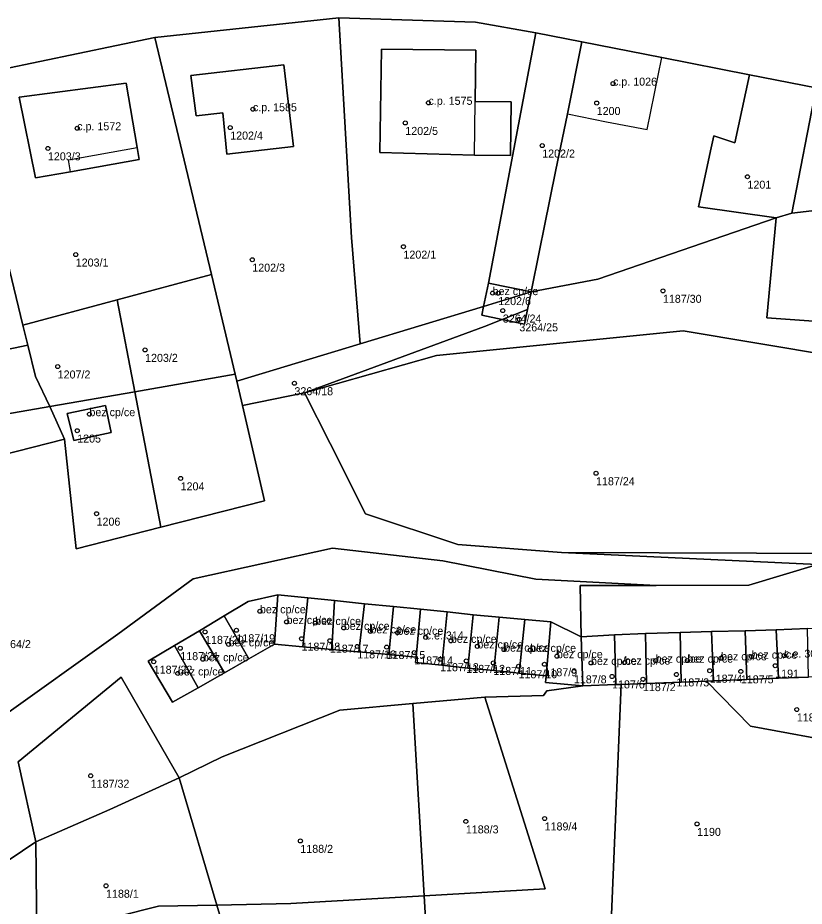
# Model space of a CAD drawing. Extents: x -878211 to -870363, y -1058464 to -1052522.
# Drawn here: x -875506.9 to -875408.6, y -1056330.6 to -1056219.6 of the extents above; entities that cross this region are included whole.
import ezdxf

# ---------------------------------------------------------------- set-up
doc = ezdxf.new("R2010")
doc.units = 0
for name, color, linetype in [('Vrstva 50', 7, 'Continuous'), ('Vrstva 51', 7, 'Continuous'), ('Vrstva 52', 7, 'Continuous')]:
    doc.layers.add(name, color=color, linetype=linetype)

msp = doc.modelspace()

# ---------------------------------------------------------------- linework, layer by layer
at = {"layer": 'Vrstva 50'}
for centre in [(-875432.53, -1056227.81994), (-875455.6, -1056230.21994), (-875434.57, -1056230.24994), (-875477.55, -1056231.01994), (-875458.5, -1056232.73994), (-875499.52, -1056233.39994), (-875480.39, -1056233.31994), (-875503.18, -1056235.91994), (-875441.38, -1056235.56994), (-875415.72, -1056239.45994), (-875458.73, -1056248.19994), (-875499.7, -1056249.18994), (-875477.63, -1056249.82994), (-875447.59, -1056253.99994), (-875446.88, -1056254.00994), (-875426.29, -1056253.71994), (-875446.31, -1056256.18994), (-875444.24, -1056257.28994), (-875491.03, -1056261.09994), (-875501.96, -1056263.17994), (-875472.36, -1056265.26994), (-875497.99, -1056269.12994), (-875499.52, -1056271.18994), (-875486.59, -1056277.15994), (-875434.65, -1056276.51994), (-875497.1, -1056281.56994), (-875476.67, -1056293.75994), (-875473.34, -1056295.09994), (-875469.76, -1056295.22994), (-875483.53, -1056296.33994), (-875479.61, -1056296.13994), (-875466.19, -1056295.83994), (-875462.86, -1056296.26994), (-875471.47, -1056297.18994), (-875467.93, -1056297.43994), (-875459.47, -1056296.44994), (-875455.95, -1056297.02994), (-875452.8, -1056297.45994), (-875486.63, -1056298.37994), (-875480.59, -1056297.89994), (-875464.51, -1056298.15994), (-875460.83, -1056298.23994), (-875449.49, -1056298.14994), (-875446.15, -1056298.54994), (-875457.37, -1056298.91994), (-875442.87, -1056298.59994), (-875439.54, -1056299.36994), (-875419.02, -1056299.63994), (-875415.21, -1056299.42994), (-875411.13, -1056299.29994), (-875489.95, -1056300.06994), (-875483.81, -1056299.75994), (-875454.15, -1056299.75994), (-875450.87, -1056299.96994), (-875447.49, -1056300.21994), (-875444.34, -1056300.63994), (-875441.1, -1056300.38994), (-875435.28, -1056300.21994), (-875431.09, -1056300.16994), (-875427.2, -1056299.92994), (-875423.23, -1056299.92994), (-875412.25, -1056300.55994), (-875486.94, -1056301.52994), (-875437.42, -1056301.27994), (-875432.65, -1056301.90994), (-875424.6, -1056301.65994), (-875420.44, -1056301.18994), (-875416.55, -1056301.27994), (-875428.79, -1056302.24994), (-875409.55, -1056306.03994), (-875497.83, -1056314.31994), (-875441.08, -1056319.65994), (-875450.93, -1056320.02994), (-875422.02, -1056320.33994), (-875471.62, -1056322.45994), (-875495.91, -1056328.06994)]:
    msp.add_circle(centre, 0.25, dxfattribs=at)
at = {"layer": 'Vrstva 51'}
for points in [[(-875611.38, -1056250.03), (-875591.34, -1056245.14), (-875577.58, -1056242.07), (-875562.16, -1056239.29), (-875547.53, -1056235.13), (-875540.74, -1056233.15), (-875537.65, -1056232.55), (-875513.82, -1056227.05), (-875489.8, -1056222.05), (-875466.82, -1056219.59), (-875449.74, -1056220.14), (-875442.2, -1056221.48), (-875436.42, -1056222.58), (-875426.44, -1056224.56), (-875415.46, -1056226.72), (-875407.14, -1056228.36)], [(-875509.54, -1056307.36), (-875494.44, -1056296.62), (-875485.04, -1056289.72), (-875467.61, -1056285.87), (-875453.79, -1056287.46), (-875442.19, -1056289.75), (-875427.13, -1056290.52), (-875415.57, -1056290.51), (-875406.97, -1056287.91), (-875438.96, -1056286.41), (-875451.95, -1056285.4), (-875463.46, -1056281.58), (-875467.91, -1056272.8), (-875471.12, -1056266.48), (-875478.86, -1056268.03), (-875476.11, -1056279.94), (-875489.08, -1056283.25), (-875499.63, -1056285.94), (-875501.1, -1056272.24), (-875519.13, -1056276.83)], [(-875521.41, -1056333.83), (-875504.67, -1056322.59), (-875506.9, -1056312.58), (-875494.01, -1056301.99), (-875486.78, -1056314.58), (-875481.41, -1056311.93), (-875466.7, -1056306.12), (-875457.54, -1056305.3), (-875448.56, -1056304.49), (-875441.2, -1056304.28), (-875440.8, -1056303.7), (-875436.29, -1056303.09), (-875440.98, -1056302.65), (-875440.9, -1056301.84), (-875444.28, -1056301.5), (-875447.42, -1056301.18), (-875450.69, -1056300.85), (-875453.95, -1056300.51), (-875457.21, -1056300.18), (-875457.15, -1056299.48), (-875460.57, -1056299.17), (-875464.31, -1056298.83), (-875467.67, -1056298.53), (-875471.31, -1056298.2), (-875474.86, -1056297.88), (-875478.04, -1056299.69), (-875481.1, -1056301.44), (-875484.41, -1056303.32), (-875487.59, -1056305.13), (-875490.64, -1056299.99), (-875487.35, -1056298.02), (-875484.23, -1056296.19), (-875481.15, -1056294.33), (-875478.16, -1056292.55), (-875474.42, -1056291.72), (-875470.69, -1056292.07), (-875467.34, -1056292.43), (-875463.59, -1056292.81), (-875459.97, -1056293.18), (-875456.58, -1056293.51), (-875453.27, -1056293.85), (-875450.02, -1056294.2), (-875446.78, -1056294.5), (-875443.54, -1056294.8), (-875440.3, -1056295.09), (-875436.52, -1056296.94), (-875436.64, -1056290.52), (-875427.13, -1056290.52), (-875442.19, -1056289.75), (-875453.79, -1056287.46), (-875467.61, -1056285.87), (-875485.04, -1056289.72), (-875494.44, -1056296.62), (-875509.54, -1056307.36)]]:
    msp.add_lwpolyline(points, dxfattribs=at)
for points in [[(-875466.82, -1056219.59), (-875489.8, -1056222.05), (-875482.73, -1056251.69), (-875479.76, -1056264.14), (-875479.56, -1056265.02), (-875464.13, -1056260.34), (-875465.22, -1056247.05)], [(-875449.74, -1056220.14), (-875466.82, -1056219.59), (-875465.22, -1056247.05), (-875464.13, -1056260.34), (-875448.71, -1056255.66), (-875448.11, -1056252.74), (-875442.2, -1056221.48)], [(-875442.78, -1056253.86), (-875441.71, -1056248.68), (-875441.1, -1056245.6), (-875439.71, -1056238.79), (-875438.21, -1056231.61), (-875436.42, -1056222.58), (-875442.2, -1056221.48), (-875448.11, -1056252.74)], [(-875506.3, -1056258), (-875494.52, -1056254.85), (-875482.73, -1056251.69), (-875489.8, -1056222.05), (-875513.82, -1056227.05)], [(-875436.42, -1056222.58), (-875438.21, -1056231.61), (-875439.71, -1056238.79), (-875441.1, -1056245.6), (-875441.71, -1056248.68), (-875442.78, -1056253.86), (-875434.41, -1056252.24), (-875412.13, -1056244.58), (-875421.83, -1056243.21), (-875420.25, -1056235.85), (-875419.92, -1056234.36), (-875417.28, -1056235.22), (-875415.46, -1056226.72), (-875426.44, -1056224.56)], [(-875445.25, -1056230.11), (-875449.78, -1056230.05), (-875449.69, -1056223.64), (-875461.48, -1056223.5), (-875461.69, -1056236.43), (-875449.85, -1056236.74), (-875445.34, -1056236.82)], [(-875445.25, -1056230.11), (-875445.34, -1056236.82), (-875449.85, -1056236.74), (-875461.69, -1056236.43), (-875461.48, -1056223.5), (-875449.69, -1056223.64), (-875449.78, -1056230.05)], [(-875481.33, -1056231.45), (-875480.82, -1056236.64), (-875472.49, -1056235.68), (-875473.68, -1056225.46), (-875485.3, -1056226.82), (-875484.66, -1056231.86)], [(-875481.33, -1056231.45), (-875484.66, -1056231.86), (-875485.3, -1056226.82), (-875473.68, -1056225.46), (-875472.49, -1056235.68), (-875480.82, -1056236.64)], [(-875506.3, -1056258), (-875513.82, -1056227.05), (-875537.65, -1056232.55), (-875533.04, -1056249.41), (-875532.94, -1056249.39), (-875536.29, -1056235.81), (-875526.24, -1056233.49), (-875525.61, -1056236.17), (-875523.04, -1056247.06), (-875532.75, -1056249.33), (-875531.19, -1056254.59), (-875531.52, -1056254.69), (-875528.65, -1056265.31), (-875505.68, -1056260.52)], [(-875415.46, -1056226.72), (-875417.28, -1056235.22), (-875419.92, -1056234.36), (-875420.25, -1056235.85), (-875421.83, -1056243.21), (-875412.13, -1056244.58), (-875410.18, -1056244), (-875407.14, -1056228.36)], [(-875500.36, -1056238.86), (-875491.76, -1056237.29), (-875492.01, -1056235.82), (-875493.38, -1056227.76), (-875506.77, -1056229.51), (-875504.74, -1056239.58)], [(-875500.36, -1056238.86), (-875504.74, -1056239.58), (-875506.77, -1056229.51), (-875493.38, -1056227.76), (-875492.01, -1056235.82), (-875491.76, -1056237.29)], [(-875392.29, -1056241.93), (-875390.52, -1056233.36), (-875390.16, -1056231.64), (-875407.14, -1056228.36), (-875410.18, -1056244)], [(-875381.72, -1056233.32), (-875383.35, -1056241.37), (-875383.81, -1056243.65), (-875386.56, -1056243.09), (-875392.29, -1056241.93), (-875410.18, -1056244), (-875412.13, -1056244.58), (-875413.29, -1056257.08), (-875402.24, -1056257.89), (-875401.83, -1056253.97), (-875395.92, -1056254.53), (-875396.34, -1056258.51), (-875381.73, -1056259.45), (-875373.92, -1056234.86)], [(-875471.12, -1056266.48), (-875454.6, -1056261.79), (-875423.74, -1056258.7), (-875395.61, -1056263.42), (-875385.95, -1056267.35), (-875386.1, -1056272.7), (-875381.73, -1056259.45), (-875396.34, -1056258.51), (-875402.24, -1056257.89), (-875413.29, -1056257.08), (-875412.13, -1056244.58), (-875434.41, -1056252.24), (-875442.78, -1056253.86), (-875443.23, -1056256.05), (-875443.61, -1056257.86), (-875446.37, -1056257.29), (-875448.58, -1056258.17)], [(-875492.32, -1056266.32), (-875479.76, -1056264.14), (-875482.73, -1056251.69), (-875494.52, -1056254.85)], [(-875442.78, -1056253.86), (-875448.11, -1056252.74), (-875448.71, -1056255.66)], [(-875443.23, -1056256.05), (-875442.78, -1056253.86), (-875448.71, -1056255.66), (-875448.94, -1056256.76), (-875446.37, -1056257.29)], [(-875526.64, -1056273.08), (-875520.69, -1056271.27), (-875502.95, -1056268.17), (-875504.74, -1056264.41), (-875505.68, -1056260.52), (-875528.65, -1056265.31), (-875531.52, -1056254.69), (-875534.6, -1056255.61), (-875532.63, -1056264.23), (-875529.8, -1056273.48)], [(-875505.68, -1056260.52), (-875504.74, -1056264.41), (-875502.95, -1056268.17), (-875492.32, -1056266.32), (-875494.52, -1056254.85), (-875506.3, -1056258)], [(-875478.86, -1056268.03), (-875471.12, -1056266.48), (-875448.58, -1056258.17), (-875446.37, -1056257.29), (-875448.94, -1056256.76), (-875448.71, -1056255.66), (-875464.13, -1056260.34), (-875479.56, -1056265.02)], [(-875446.37, -1056257.29), (-875443.61, -1056257.86), (-875443.23, -1056256.05)], [(-875395.61, -1056263.42), (-875423.74, -1056258.7), (-875454.6, -1056261.79), (-875471.12, -1056266.48), (-875467.91, -1056272.8), (-875463.46, -1056281.58), (-875451.95, -1056285.4), (-875438.96, -1056286.41), (-875402.38, -1056286.56), (-875390.47, -1056273.64), (-875392.98, -1056269.66)], [(-875492.32, -1056266.32), (-875489.08, -1056283.25), (-875476.11, -1056279.94), (-875478.86, -1056268.03), (-875479.56, -1056265.02), (-875479.76, -1056264.14)], [(-875502.95, -1056268.17), (-875501.1, -1056272.24), (-875499.63, -1056285.94), (-875489.08, -1056283.25), (-875492.32, -1056266.32)], [(-875519.39, -1056275.83), (-875522.49, -1056276.71), (-875522.73, -1056275.56), (-875524.7, -1056276.1), (-875525.38, -1056273.71), (-875526.36, -1056273.99), (-875526.64, -1056273.08), (-875529.8, -1056273.48), (-875537.28, -1056275.95), (-875535.63, -1056281.06), (-875535, -1056283.13), (-875526.21, -1056281.22), (-875525.41, -1056281.05), (-875525.43, -1056278.43), (-875519.13, -1056276.83), (-875501.1, -1056272.24), (-875502.95, -1056268.17), (-875520.69, -1056271.27), (-875519.6, -1056274.64)], [(-875495.27, -1056271.43), (-875499.95, -1056272.42), (-875500.78, -1056269.05), (-875495.98, -1056268.04)], [(-875495.27, -1056271.43), (-875495.98, -1056268.04), (-875500.78, -1056269.05), (-875499.95, -1056272.42)], [(-875438.96, -1056286.41), (-875406.97, -1056287.91), (-875394.57, -1056286.98), (-875391.02, -1056285.88), (-875386.1, -1056272.7), (-875402.38, -1056286.56)], [(-875404.17, -1056295.75), (-875400.44, -1056295.61), (-875396.44, -1056295.47), (-875396.26, -1056301.51), (-875391.02, -1056285.88), (-875394.57, -1056286.98), (-875406.97, -1056287.91), (-875415.57, -1056290.51), (-875427.13, -1056290.52), (-875436.64, -1056290.52), (-875436.52, -1056296.94), (-875432.35, -1056296.72), (-875428.45, -1056296.53), (-875424.13, -1056296.4), (-875420.2, -1056296.3), (-875416.02, -1056296.19), (-875412.12, -1056296.06), (-875408.21, -1056295.93)], [(-875478.04, -1056299.69), (-875474.86, -1056297.88), (-875474.42, -1056291.72), (-875478.16, -1056292.55), (-875481.15, -1056294.33)], [(-875474.86, -1056297.88), (-875471.31, -1056298.2), (-875470.69, -1056292.07), (-875474.42, -1056291.72)], [(-875470.69, -1056292.07), (-875471.31, -1056298.2), (-875467.67, -1056298.53), (-875467.34, -1056292.43)], [(-875467.34, -1056292.43), (-875467.67, -1056298.53), (-875464.31, -1056298.83), (-875463.59, -1056292.81)], [(-875463.59, -1056292.81), (-875464.31, -1056298.83), (-875460.57, -1056299.17), (-875459.97, -1056293.18)], [(-875459.97, -1056293.18), (-875460.57, -1056299.17), (-875457.15, -1056299.48), (-875456.58, -1056293.51)], [(-875457.15, -1056299.48), (-875457.21, -1056300.18), (-875453.95, -1056300.51), (-875453.27, -1056293.85), (-875456.58, -1056293.51)], [(-875453.95, -1056300.51), (-875450.69, -1056300.85), (-875450.02, -1056294.2), (-875453.27, -1056293.85)], [(-875481.1, -1056301.44), (-875478.04, -1056299.69), (-875481.15, -1056294.33), (-875484.23, -1056296.19)], [(-875450.69, -1056300.85), (-875447.42, -1056301.18), (-875446.78, -1056294.5), (-875450.02, -1056294.2)], [(-875447.42, -1056301.18), (-875444.28, -1056301.5), (-875443.54, -1056294.8), (-875446.78, -1056294.5)], [(-875443.54, -1056294.8), (-875444.28, -1056301.5), (-875440.9, -1056301.84), (-875440.3, -1056295.09)], [(-875440.3, -1056295.09), (-875440.9, -1056301.84), (-875440.98, -1056302.65), (-875436.29, -1056303.09), (-875436.52, -1056296.94)], [(-875412.12, -1056296.06), (-875416.02, -1056296.19), (-875415.81, -1056302.28), (-875411.83, -1056302.12)], [(-875408.21, -1056295.93), (-875412.12, -1056296.06), (-875411.83, -1056302.12), (-875408.09, -1056301.98)], [(-875487.35, -1056298.02), (-875484.41, -1056303.32), (-875481.1, -1056301.44), (-875484.23, -1056296.19)], [(-875436.29, -1056303.09), (-875432.16, -1056302.93), (-875432.35, -1056296.72), (-875436.52, -1056296.94)], [(-875432.35, -1056296.72), (-875432.16, -1056302.93), (-875431.52, -1056302.9), (-875428.34, -1056302.78), (-875428.45, -1056296.53)], [(-875424.13, -1056296.4), (-875428.45, -1056296.53), (-875428.34, -1056302.78), (-875424.03, -1056302.61)], [(-875420.2, -1056296.3), (-875424.13, -1056296.4), (-875424.03, -1056302.61), (-875420.85, -1056302.48), (-875419.95, -1056302.44)], [(-875416.02, -1056296.19), (-875420.2, -1056296.3), (-875419.95, -1056302.44), (-875415.81, -1056302.28)], [(-875487.35, -1056298.02), (-875490.64, -1056299.99), (-875487.59, -1056305.13), (-875484.41, -1056303.32)], [(-875411.83, -1056302.12), (-875415.81, -1056302.28), (-875419.95, -1056302.44), (-875420.85, -1056302.48), (-875415.33, -1056308.13), (-875403.11, -1056310.38), (-875400.67, -1056314.05), (-875396.26, -1056301.51), (-875400.2, -1056301.67), (-875403.75, -1056301.81), (-875408.09, -1056301.98)], [(-875504.67, -1056322.59), (-875495.44, -1056318.53), (-875486.78, -1056314.58), (-875494.01, -1056301.99), (-875506.9, -1056312.58)], [(-875418.39, -1056347.04), (-875414.86, -1056347.4), (-875411.47, -1056347.74), (-875411.16, -1056348.42), (-875410.64, -1056347.42), (-875406.59, -1056333.71), (-875400.67, -1056314.05), (-875403.11, -1056310.38), (-875415.33, -1056308.13), (-875420.85, -1056302.48), (-875424.03, -1056302.61), (-875428.34, -1056302.78), (-875431.52, -1056302.9), (-875433.3, -1056345.53)], [(-875449.57, -1056343.88), (-875439.97, -1056344.85), (-875436.47, -1056345.21), (-875433.3, -1056345.53), (-875431.52, -1056302.9), (-875432.16, -1056302.93), (-875436.29, -1056303.09), (-875440.8, -1056303.7), (-875441.2, -1056304.28), (-875448.56, -1056304.49), (-875441.02, -1056328.43), (-875456.13, -1056329.31), (-875455.26, -1056344.25)], [(-875441.02, -1056328.43), (-875448.56, -1056304.49), (-875457.54, -1056305.3), (-875456.13, -1056329.31)], [(-875456.13, -1056329.31), (-875457.54, -1056305.3), (-875466.7, -1056306.12), (-875481.41, -1056311.93), (-875486.78, -1056314.58), (-875482.06, -1056330.48), (-875472.81, -1056330.29)], [(-875504.67, -1056322.59), (-875504.56, -1056334.43), (-875489.37, -1056330.63), (-875482.06, -1056330.48), (-875486.78, -1056314.58), (-875495.44, -1056318.53)], [(-875565.35, -1056373.86), (-875555.26, -1056383.73), (-875541.31, -1056375.12), (-875531.82, -1056371.99), (-875520.61, -1056369.18), (-875525.82, -1056349.47), (-875501.96, -1056342.97), (-875503.24, -1056337.88), (-875504.56, -1056334.43), (-875504.67, -1056322.59), (-875521.41, -1056333.83), (-875540.21, -1056349.03)], [(-875478.72, -1056339.14), (-875474.96, -1056338.03), (-875472.87, -1056345.69), (-875472.64, -1056346.14), (-875472.33, -1056345.99), (-875469.56, -1056345.17), (-875460.75, -1056344.6), (-875457.31, -1056344.38), (-875455.26, -1056344.25), (-875456.13, -1056329.31), (-875472.81, -1056330.29), (-875482.06, -1056330.48), (-875479.42, -1056339.35)], [(-875477.91, -1056347.65), (-875477.65, -1056346.14), (-875477.86, -1056344.63), (-875479.42, -1056339.35), (-875482.06, -1056330.48), (-875489.37, -1056330.63), (-875504.56, -1056334.43), (-875503.24, -1056337.88), (-875501.96, -1056342.97), (-875498.26, -1056353.69), (-875482.41, -1056348.99), (-875478.17, -1056347.73)]]:
    msp.add_lwpolyline(points, close=True, dxfattribs=at)
at = {"layer": 'Vrstva 52'}
for points in [[(-875436.42, -1056222.58), (-875438.21, -1056231.61), (-875433.35, -1056232.59), (-875428.26, -1056233.56), (-875426.44, -1056224.56)], [(-875461.48, -1056223.5), (-875461.69, -1056236.43), (-875449.85, -1056236.74), (-875449.78, -1056230.05), (-875449.69, -1056223.64)], [(-875473.68, -1056225.46), (-875485.3, -1056226.82), (-875484.66, -1056231.86), (-875481.33, -1056231.45), (-875480.82, -1056236.64), (-875472.49, -1056235.68)], [(-875493.38, -1056227.76), (-875506.77, -1056229.51), (-875504.74, -1056239.58), (-875500.36, -1056238.86), (-875500.61, -1056237.36), (-875492.01, -1056235.82)], [(-875448.94, -1056256.76), (-875446.37, -1056257.29), (-875443.61, -1056257.86), (-875443.23, -1056256.05), (-875442.78, -1056253.86), (-875448.11, -1056252.74), (-875448.71, -1056255.66)], [(-875495.98, -1056268.04), (-875500.78, -1056269.05), (-875499.95, -1056272.42), (-875495.27, -1056271.43)], [(-875478.16, -1056292.55), (-875481.15, -1056294.33), (-875478.04, -1056299.69), (-875474.86, -1056297.88), (-875474.42, -1056291.72)], [(-875474.42, -1056291.72), (-875474.86, -1056297.88), (-875471.31, -1056298.2), (-875470.69, -1056292.07)], [(-875467.67, -1056298.53), (-875467.34, -1056292.43), (-875470.69, -1056292.07), (-875471.31, -1056298.2)], [(-875467.67, -1056298.53), (-875464.31, -1056298.83), (-875463.59, -1056292.81), (-875467.34, -1056292.43)], [(-875464.31, -1056298.83), (-875460.57, -1056299.17), (-875459.97, -1056293.18), (-875463.59, -1056292.81)], [(-875460.57, -1056299.17), (-875457.15, -1056299.48), (-875456.58, -1056293.51), (-875459.97, -1056293.18)], [(-875457.15, -1056299.48), (-875457.21, -1056300.18), (-875453.95, -1056300.51), (-875453.27, -1056293.85), (-875456.58, -1056293.51)], [(-875453.27, -1056293.85), (-875453.95, -1056300.51), (-875450.69, -1056300.85), (-875450.02, -1056294.2)], [(-875481.15, -1056294.33), (-875484.23, -1056296.19), (-875481.1, -1056301.44), (-875478.04, -1056299.69)], [(-875450.02, -1056294.2), (-875450.69, -1056300.85), (-875447.42, -1056301.18), (-875446.78, -1056294.5)], [(-875446.78, -1056294.5), (-875447.42, -1056301.18), (-875444.28, -1056301.5), (-875443.54, -1056294.8)], [(-875444.28, -1056301.5), (-875440.9, -1056301.84), (-875440.3, -1056295.09), (-875443.54, -1056294.8)], [(-875440.98, -1056302.65), (-875436.29, -1056303.09), (-875436.52, -1056296.94), (-875440.3, -1056295.09), (-875440.9, -1056301.84)], [(-875412.12, -1056296.06), (-875416.02, -1056296.19), (-875415.81, -1056302.28), (-875411.83, -1056302.12)], [(-875408.21, -1056295.93), (-875412.12, -1056296.06), (-875411.83, -1056302.12), (-875408.09, -1056301.98)], [(-875484.23, -1056296.19), (-875487.35, -1056298.02), (-875484.41, -1056303.32), (-875481.1, -1056301.44)], [(-875432.35, -1056296.72), (-875436.52, -1056296.94), (-875436.29, -1056303.09), (-875432.16, -1056302.93)], [(-875428.45, -1056296.53), (-875432.35, -1056296.72), (-875432.16, -1056302.93), (-875431.52, -1056302.9), (-875428.34, -1056302.78)], [(-875424.13, -1056296.4), (-875428.45, -1056296.53), (-875428.34, -1056302.78), (-875424.03, -1056302.61)], [(-875420.2, -1056296.3), (-875424.13, -1056296.4), (-875424.03, -1056302.61), (-875420.85, -1056302.48), (-875419.95, -1056302.44)], [(-875416.02, -1056296.19), (-875420.2, -1056296.3), (-875419.95, -1056302.44), (-875415.81, -1056302.28)], [(-875487.35, -1056298.02), (-875490.64, -1056299.99), (-875487.59, -1056305.13), (-875484.41, -1056303.32)]]:
    msp.add_lwpolyline(points, close=True, dxfattribs=at)

# ---------------------------------------------------------------- texts
at = {"layer": 'Vrstva 50'}
for s, p in [('c.p. 1026', (-875432.53, -1056228.07)), ('c.p. 1575', (-875455.6, -1056230.47)), ('c.p. 1585', (-875477.55, -1056231.27)), ('1200', (-875434.57, -1056231.739)), ('c.p. 1572', (-875499.52, -1056233.649)), ('1202/4', (-875480.39, -1056234.809)), ('1202/5', (-875458.5, -1056234.229)), ('1202/2', (-875441.38, -1056237.059)), ('1203/3', (-875503.18, -1056237.409)), ('1201', (-875415.72, -1056240.949)), ('1202/1', (-875458.73, -1056249.689)), ('1203/1', (-875499.7, -1056250.679)), ('1202/3', (-875477.63, -1056251.319)), ('bez cp/ce', (-875447.59, -1056254.25)), ('1202/6', (-875446.88, -1056255.499)), ('1187/30', (-875426.29, -1056255.209)), ('3264/24', (-875446.31, -1056257.679)), ('3264/25', (-875444.24, -1056258.779)), ('1203/2', (-875491.03, -1056262.589)), ('1207/2', (-875501.96, -1056264.669)), ('3264/18', (-875472.36, -1056266.759)), ('bez cp/ce', (-875497.99, -1056269.379)), ('1205', (-875499.52, -1056272.679)), ('1187/24', (-875434.65, -1056278.009)), ('1204', (-875486.59, -1056278.649)), ('1206', (-875497.1, -1056283.059)), ('bez cp/ce', (-875476.67, -1056294.01)), ('bez cp/ce', (-875473.34, -1056295.35)), ('bez cp/ce', (-875469.76, -1056295.48)), ('bez cp/ce', (-875466.19, -1056296.09)), ('bez cp/ce', (-875462.86, -1056296.52)), ('bez cp/ce', (-875459.47, -1056296.7)), ('1187/20', (-875483.53, -1056297.829)), ('bez cp/ce', (-875480.59, -1056298.149)), ('1187/19', (-875479.61, -1056297.629)), ('c.e. 314', (-875455.95, -1056297.28)), ('bez cp/ce', (-875452.8, -1056297.71)), ('3264/2', (-875509.4, -1056298.359)), ('1187/18', (-875471.47, -1056298.679)), ('1187/17', (-875467.93, -1056298.929)), ('bez cp/ce', (-875449.49, -1056298.399)), ('bez cp/ce', (-875446.15, -1056298.8)), ('bez cp/ce', (-875442.87, -1056298.85)), ('1187/21', (-875486.63, -1056299.869)), ('bez cp/ce', (-875483.81, -1056300.01)), ('1187/16', (-875464.51, -1056299.649)), ('1187/15', (-875460.83, -1056299.729)), ('1187/14', (-875457.37, -1056300.409)), ('bez cp/ce', (-875439.54, -1056299.62)), ('bez cp/ce', (-875435.28, -1056300.47)), ('bez cp/ce', (-875431.09, -1056300.419)), ('bez cp/ce', (-875427.2, -1056300.179)), ('bez cp/ce', (-875423.23, -1056300.179)), ('bez cp/ce', (-875419.02, -1056299.889)), ('bez cp/ce', (-875415.21, -1056299.679)), ('c.e. 302', (-875411.13, -1056299.55)), ('1187/22', (-875489.95, -1056301.559)), ('1187/13', (-875454.15, -1056301.249)), ('1187/12', (-875450.87, -1056301.459)), ('bez cp/ce', (-875486.94, -1056301.78)), ('1187/11', (-875447.49, -1056301.709)), ('1187/10', (-875444.34, -1056302.129)), ('1187/9', (-875441.1, -1056301.879)), ('1187/4', (-875420.44, -1056302.679)), ('1191', (-875412.25, -1056302.049)), ('1187/8', (-875437.42, -1056302.769)), ('1187/6', (-875432.65, -1056303.399)), ('1187/2', (-875428.79, -1056303.739)), ('1187/3', (-875424.6, -1056303.149)), ('1187/5', (-875416.55, -1056302.769)), ('1187/29', (-875409.55, -1056307.529)), ('1187/32', (-875497.83, -1056315.809)), ('1188/3', (-875450.93, -1056321.519)), ('1189/4', (-875441.08, -1056321.149)), ('1190', (-875422.02, -1056321.829)), ('1188/2', (-875471.62, -1056323.949)), ('1188/1', (-875495.91, -1056329.559))]:
    msp.add_text(s, height=0.999996, dxfattribs=at).set_placement(p)

doc.saveas('drawing.dxf')
